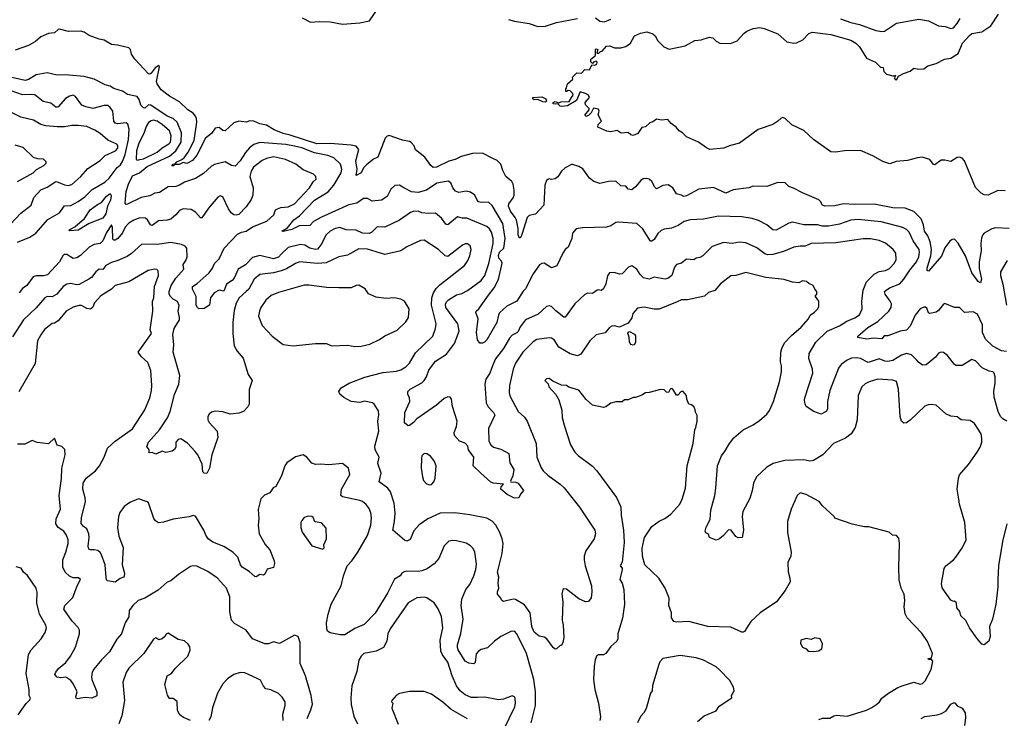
# Model space of a CAD drawing. Extents: x 1771496 to 1971148, y 471553 to 643630.
# Tile 373 of 656: x 1858573 to 1866537, y 547452 to 553105. Entities that reach past the tile are written whole.
import ezdxf

# ---------------------------------------------------------------- set-up
doc = ezdxf.new("R2010")
doc.units = 0

msp = doc.modelspace()

# ---------------------------------------------------------------- linework, layer by layer
at = {"layer": '0CON10XD'}
for points in [[(1860858.7, 553118.7), (1860924.3, 553084.3), (1860995, 553091.1), (1861085, 553086.5), (1861185, 553069.4), (1861325, 553079.1), (1861403.3, 553096.7), (1861478.1, 553205)], [(1862527.4, 553107.4), (1862575, 553091.9), (1862695, 553073.2), (1862765, 553050.8), (1862825, 553053.8), (1862915, 553082.2), (1863085, 553113.3)], [(1864063.6, 552113.6), (1863965, 552158), (1863935, 552188.8), (1863906.1, 552206.1), (1863883.9, 552233.9), (1863842.5, 552265), (1863815, 552296.7), (1863765, 552292.5), (1863725, 552300), (1863695, 552277.5), (1863669.3, 552270.7), (1863635, 552237.5), (1863605, 552232.5), (1863572.5, 552185), (1863535, 552167.5), (1863515, 552172.5), (1863495, 552193.3), (1863437, 552187), (1863405, 552207.5), (1863355, 552198.8), (1863322.7, 552202.7), (1863250, 552235), (1863253, 552257), (1863277.5, 552285), (1863252.5, 552335), (1863260, 552365), (1863255, 552380), (1863215, 552390), (1863195, 552350), (1863176.4, 552333.6), (1863155, 552322.5), (1863143, 552333), (1863180, 552375), (1863180, 552385), (1863150, 552415), (1863147.5, 552435), (1863182.5, 552475), (1863173, 552493), (1863148.3, 552508.3), (1863105, 552520), (1863077.7, 552452.3), (1863005, 552408.8), (1862955, 552402), (1862943.3, 552405), (1862925, 552423.3), (1862905, 552420), (1862887.5, 552425), (1862887.5, 552435), (1862905, 552443.3), (1862935, 552432.5), (1862948.8, 552441.2), (1863016.1, 552443.9), (1863035.7, 552474.3), (1863048.8, 552495), (1863045, 552510), (1863025, 552530), (1863008.3, 552531.7), (1862995, 552522.5), (1862990, 552525), (1862990, 552545), (1862997, 552553), (1863003.3, 552586.7), (1863047.5, 552622.5), (1863045, 552640), (1863080, 552675), (1863117, 552673), (1863145, 552702.5), (1863181.7, 552698.3), (1863201.7, 552738.3), (1863225, 552736.7), (1863240, 552745), (1863242.5, 552762.5), (1863235, 552770), (1863215, 552762.5), (1863205, 552750), (1863192.5, 552765), (1863192.5, 552785), (1863230, 552815), (1863230, 552865), (1863235, 552870), (1863250, 552865), (1863240, 552835), (1863255, 552830), (1863271.7, 552848.3), (1863285, 552850), (1863318.3, 552891.7), (1863345, 552893.3), (1863385, 552878), (1863435, 552877.5), (1863475, 552887.1), (1863512.5, 552915), (1863545.6, 552974.4), (1863595, 552997.1), (1863645.4, 553005.4), (1863695, 552989.4), (1863712, 552975), (1863735, 552933.8), (1863782, 552885), (1863825, 552866.2), (1863955, 552894.3), (1864035, 552935.6), (1864085, 552942.5), (1864153, 552963), (1864179.3, 552959.3), (1864205, 552931.2), (1864235, 552913.8), (1864323, 552913), (1864376.8, 552933.2), (1864432, 552995), (1864455, 553012), (1864505, 553034), (1864559.5, 553040.5), (1864595, 553034.2), (1864705, 552989.2), (1864777.5, 552925), (1864834.2, 552914.2), (1864855, 552916.9), (1864907, 552943), (1864955, 552994.2), (1864982.5, 553005), (1865135, 552985.6), (1865295, 552938.1), (1865335.5, 552915.5), (1865366.6, 552886.6), (1865423, 552793), (1865495, 552760), (1865535, 552720), (1865556.8, 552716.8), (1865563.3, 552685), (1865585, 552664.5), (1865635, 552650.8), (1865650, 552650), (1865656.2, 552656.2), (1865648, 552635), (1865655, 552620.8), (1865665, 552618), (1865681.2, 552648.8), (1865721.4, 552668.6), (1865775, 552688.8), (1865805, 552713.8), (1865845, 552704.2), (1865885, 552706.7), (1865919.3, 552730.7), (1865985, 552750.8), (1866052.5, 552785), (1866105, 552794.2), (1866165, 552832), (1866197.5, 552915), (1866255, 552976.7), (1866275, 552992.9), (1866355, 553006.1), (1866428.8, 553055), (1866490, 553150)], [(1863230.3, 553120.3), (1863265, 553092.9), (1863302.7, 553087.3), (1863355, 553108.1)], [(1865212.7, 553112.7), (1865295, 553081.9), (1865365, 553066.4), (1865497.4, 553017.4), (1865545, 553008.5), (1865568.3, 553011.7), (1865665, 553075.5), (1865845, 553109.4), (1865925, 553096.7), (1866005, 553055.6), (1866058.7, 553048.7), (1866105, 553034.5), (1866125, 553039.1), (1866156.2, 553073.8), (1866180.9, 553115)], [(1859215, 552946.7), (1859135, 552976.7), (1859095, 553003.3), (1859065, 553013.3), (1858968.3, 553008.3), (1858895, 553028), (1858884.2, 553025.8), (1858855, 552999.4), (1858806.1, 552993.9), (1858745, 552966.7), (1858701.7, 552928.3), (1858645, 552896.2), (1858535, 552858)], [(1866575, 551415.7), (1866465, 551420), (1866435, 551412), (1866375, 551378), (1866359.4, 551360.6), (1866352, 551338), (1866346.7, 551295), (1866349.7, 551235), (1866334.1, 551145), (1866332.7, 551092.7), (1866352.5, 551005), (1866345, 550976.7), (1866325, 550986.7), (1866275, 551056), (1866221.9, 551195), (1866165, 551296.2), (1866135, 551330), (1866115, 551326.7), (1866096.1, 551313.9), (1866055, 551260), (1866027.6, 551192.4), (1865925, 551070), (1865914.2, 551074.2), (1865913, 551093), (1865941.6, 551195), (1865948.2, 551245), (1865937.4, 551307.4), (1865919.6, 551355), (1865892.5, 551392.5), (1865882.9, 551445), (1865865, 551492.9), (1865805, 551551.5), (1865735, 551580), (1865635, 551582.3), (1865485, 551610.9), (1865325, 551608.5), (1865236.4, 551613.6), (1865165, 551600), (1865085, 551596.2), (1865065, 551604), (1865051.2, 551635), (1865036.9, 551646.9), (1864905, 551703.3), (1864831.7, 551741.7), (1864795, 551753.8), (1864763.9, 551783.9), (1864705, 551786.7), (1864615, 551753.8), (1864505, 551756.7), (1864470, 551745), (1864343.2, 551726.8), (1864285, 551701.2), (1864185, 551745.8), (1864065, 551734.3), (1863965, 551678.8), (1863945, 551673.8), (1863926, 551686), (1863885.7, 551695.7), (1863855, 551743.3), (1863819.3, 551769.3), (1863775, 551764.3), (1863725, 551736.2), (1863710.3, 551750.3), (1863686.2, 551795), (1863665, 551813.3), (1863645, 551820), (1863615, 551816.2), (1863595.9, 551804.1), (1863555, 551753.3), (1863525, 551727.5), (1863495, 551732.5), (1863475, 551757.5), (1863435, 551760), (1863395, 551797.5), (1863335, 551796.7), (1863265, 551778.8), (1863217.5, 551795), (1863181.7, 551821.7), (1863128.6, 551898.6), (1863095, 551917.5), (1863045, 551933.8), (1863035, 551933.8), (1862984.4, 551905.6), (1862955, 551880), (1862925, 551833.8), (1862905, 551816.7), (1862875, 551812.5), (1862855, 551817.5), (1862845, 551812.5), (1862835, 551802.5), (1862820, 551765), (1862811.9, 551605), (1862745, 551532.5), (1862695, 551520), (1862678.8, 551505), (1862635, 551367.5), (1862625.5, 551344.5), (1862615, 551337.5), (1862605.8, 551365), (1862605.6, 551414.4), (1862591.9, 551481.9), (1862581.2, 551505), (1862542.2, 551555), (1862526.7, 551595), (1862530, 551615), (1862565, 551662.9), (1862572.2, 551685), (1862573.6, 551725), (1862564.7, 551774.7), (1862552.5, 551795), (1862506.3, 551836.3), (1862481.2, 551885), (1862465.6, 551935), (1862435, 551965.6), (1862400.5, 551980.5), (1862315.7, 552025.7), (1862235, 552022.9), (1862145, 551996.9), (1862095, 551972.7), (1862045, 551959.1), (1861945, 551911.2), (1861918.6, 551908.6), (1861897.1, 551925), (1861851.2, 551991.2), (1861775, 552051.2), (1861764, 552085), (1861740.3, 552110.3), (1861725, 552120), (1861668.8, 552128.8), (1861562.7, 552167.3), (1861545, 552162), (1861529.2, 552145), (1861468.8, 551991.2), (1861435, 551975.7), (1861379.3, 551930.7), (1861354.6, 551905.4), (1861335.6, 551865), (1861295, 551843.3), (1861302.1, 551895), (1861292.9, 551962.9), (1861316.1, 552055), (1861295, 552080.8), (1861255, 552089.3), (1861085, 552101.8), (1860975, 552101.1), (1860761.7, 552171.7), (1860704.2, 552185), (1860630, 552215), (1860570.3, 552250.3), (1860515, 552262.7), (1860466.2, 552285), (1860435, 552286.1), (1860405, 552276.4), (1860345, 552284.6), (1860305, 552270), (1860235, 552205.7), (1860215, 552209.2), (1860185, 552232.2), (1860155, 552226.5), (1860123.3, 552185), (1860074.8, 552145.2), (1860005, 552009.5), (1859970.4, 551965), (1859925, 551941.3), (1859895, 551948), (1859862.3, 551932.3), (1859826.7, 551933.3), (1859817, 551923), (1859803.2, 551923.2), (1859813.8, 551935), (1859831.7, 551938.3), (1859843.1, 551955), (1859880, 551970), (1859902.9, 551987.1), (1859935.8, 552034.2), (1859982.8, 552127.2), (1860005.8, 552275), (1860003, 552305), (1859994.2, 552325), (1859975, 552347.6), (1859933.8, 552375), (1859865, 552440.5), (1859784.4, 552485), (1859716.2, 552536.2), (1859685.3, 552585.3), (1859680.8, 552605), (1859702.5, 552722.5), (1859697.5, 552735), (1859669.4, 552715), (1859635, 552672.2), (1859625, 552664.4), (1859615, 552665.7), (1859503.8, 552785), (1859477.5, 552825), (1859468, 552865), (1859455, 552876.2), (1859365, 552900), (1859314.2, 552904.2), (1859255, 552938.8), (1859215, 552946.7)], [(1866555, 550420.8), (1866513.3, 550425), (1866445, 550462.5), (1866385, 550520), (1866360, 550575), (1866360, 550635), (1866320.8, 550720.8), (1866285, 550740.9), (1866215, 550735.7), (1866175, 550776.2), (1866160, 550775), (1866135, 550776.2), (1866055, 550808.8), (1866045, 550803.8), (1866005, 550750.8), (1865985, 550739.2), (1865935, 550726.2), (1865923, 550733), (1865909.4, 550769.4), (1865898.6, 550778.6), (1865885, 550780), (1865855, 550764.4), (1865815, 550714.4), (1865774.5, 550625), (1865745, 550593.1), (1865695, 550585.5), (1865595, 550545.7), (1865565, 550545.5), (1865545, 550521.4), (1865477.6, 550527.6), (1865425, 550518.6), (1865352.5, 550532.5), (1865351.2, 550545), (1865432.7, 550615), (1865515, 550662.1), (1865602.7, 550745), (1865621.6, 550775), (1865623.8, 550805), (1865615, 550827.5), (1865572.9, 550885), (1865568, 550905), (1865608.6, 550935), (1865692.7, 550967.3), (1865724.8, 551005.2), (1865771.7, 551078.3), (1865826.5, 551145), (1865844.2, 551185), (1865851.8, 551225), (1865847.5, 551245), (1865801, 551315), (1865766.5, 551386.5), (1865745, 551406.9), (1865715, 551422.5), (1865540.2, 551470.2), (1865355, 551487.7), (1865295, 551481.8), (1865205, 551451.3), (1865115.8, 551434.2), (1865065.2, 551435.2), (1865025, 551445.3), (1864915, 551445.4), (1864825, 551465.4), (1864795, 551457.5), (1864692.7, 551402.7), (1864664.4, 551404.4), (1864631.1, 551431.1), (1864615, 551445.7), (1864549.8, 551479.8), (1864497.4, 551497.4), (1864415, 551509.5), (1864225, 551516.4), (1864105, 551490.8), (1863995, 551485.5), (1863947.8, 551472.2), (1863900, 551440), (1863845, 551416.9), (1863785, 551409.4), (1863761.4, 551398.6), (1863735.4, 551374.6), (1863703.8, 551325), (1863685, 551312), (1863675, 551313.8), (1863610.8, 551415), (1863565.3, 551455.3), (1863415, 551467.8), (1863395, 551463.1), (1863355, 551435.7), (1863320, 551425), (1863125, 551420), (1863075, 551413.3), (1863045, 551377.5), (1863039.2, 551335), (1863008, 551265), (1862984.5, 551245.5), (1862965, 551216.7), (1862917.3, 551112.7), (1862875, 551096.7), (1862815, 551134), (1862795, 551132), (1862778.6, 551121.4), (1862725, 551048), (1862665, 550926.7), (1862645, 550908.8), (1862595, 550828.1), (1862512.6, 550787.4), (1862455, 550732.2), (1862444.7, 550715), (1862431.3, 550655), (1862350.4, 550515), (1862331.9, 550495), (1862315, 550486.4), (1862295, 550487.8), (1862276.5, 550515), (1862267.1, 550575), (1862280, 550685), (1862263.1, 550735), (1862265, 550746), (1862285.6, 550765), (1862364.1, 550875.9), (1862411.8, 550935), (1862446.1, 551003.9), (1862475.9, 551135), (1862470.7, 551150.7), (1862447.9, 551175), (1862445, 551196.7), (1862454.3, 551225), (1862487.6, 551255), (1862499.6, 551335), (1862479.7, 551455), (1862395, 551602.5), (1862365, 551627.1), (1862305, 551624.4), (1862285, 551630), (1862271.9, 551645), (1862254.2, 551685), (1862218.3, 551708.3), (1862185, 551716.7), (1862125, 551706.9), (1862096.7, 551716.7), (1862075.7, 551745), (1862059.2, 551785), (1862037.4, 551797.4), (1861947.5, 551782.5), (1861863.8, 551725), (1861795, 551705.4), (1861741.7, 551711.7), (1861681.2, 551745), (1861645, 551766), (1861605.9, 551764.1), (1861575.6, 551734.4), (1861544.6, 551675.4), (1861498.8, 551645), (1861425, 551635.8), (1861385, 551657.5), (1861355, 551656.7), (1861299.5, 551620.5), (1861235, 551607.4), (1861012.8, 551507.2), (1860948.8, 551471.2), (1860919.2, 551440.8), (1860833.6, 551436.4), (1860775, 551408.2), (1860705, 551390), (1860694, 551395), (1860738.5, 551421.5), (1860790.5, 551485), (1860835, 551518.9), (1860957.8, 551645), (1861068, 551712), (1861114.2, 551765), (1861173.4, 551865), (1861178.8, 551895), (1861166.9, 551936.9), (1861115, 551987.3), (1861065.2, 552005.2), (1860956.6, 552026.6), (1860855, 552069), (1860795, 552082.4), (1860725.8, 552094.2), (1860515, 552110.3), (1860465.8, 552095), (1860430.8, 552069.2), (1860398.8, 552031.2), (1860355, 551962.7), (1860315, 551920.8), (1860285, 551924), (1860235, 551954.3), (1860147.9, 551932.1), (1860125, 551920.8), (1860059.2, 551860.8), (1859995, 551820), (1859905, 551789.6), (1859864.7, 551765.3), (1859835, 551754.5), (1859775, 551753.1), (1859705, 551706.7), (1859665, 551700), (1859625, 551680), (1859555, 551666.1), (1859445, 551612.7), (1859435, 551610.5), (1859425, 551620), (1859435.4, 551715), (1859453.5, 551775), (1859485, 551840.8), (1859542.3, 551865), (1859605, 551916.8), (1859785, 552001.9), (1859837, 552045), (1859877.8, 552115), (1859880.5, 552190.5), (1859846.2, 552275), (1859815.6, 552305), (1859764.9, 552324.9), (1859634.3, 552414.3), (1859615, 552414.7), (1859585, 552389.2), (1859575, 552392.5), (1859552.2, 552412.2), (1859539, 552459), (1859522.7, 552482.7), (1859445, 552500), (1859405, 552527.7), (1859335, 552547.3), (1859305, 552566.2), (1859265, 552579.1), (1859175, 552622.9), (1859095, 552644), (1858941.7, 552658.3), (1858875, 552657.1), (1858795, 552673.8), (1858705, 552657.7), (1858645, 552621.1), (1858615.9, 552614.1), (1858485, 552643.3)], [(1858555, 551303.5), (1858655.6, 551345), (1858702.5, 551377.5), (1858801.7, 551488.3), (1858895, 551540.8), (1858935, 551599.4), (1858987.3, 551602.7), (1859047.1, 551632.9), (1859099.5, 551670.5), (1859160.2, 551729.8), (1859261, 551789), (1859297.2, 551822.8), (1859361.9, 551908.1), (1859388.5, 551931.5), (1859406.4, 551963.6), (1859426.3, 552015), (1859454.2, 552135), (1859458.6, 552218.6), (1859448.9, 552258.9), (1859435, 552270), (1859365, 552262.5), (1859345, 552268), (1859335.6, 552285), (1859325.5, 552365), (1859305.3, 552395.3), (1859285, 552410), (1859255, 552411.8), (1859165.7, 552385.7), (1859108.5, 552398.5), (1859075, 552414.3), (1859023.8, 552483.8), (1859005, 552494.4), (1858975, 552487.1), (1858944.1, 552465.9), (1858885, 552400), (1858875, 552395.8), (1858865, 552397.5), (1858825, 552428.1), (1858763.1, 552443.1), (1858695, 552495.6), (1858665, 552500), (1858595, 552496.2), (1858505, 552529.1)], [(1862825, 552438.8), (1862805, 552440.8), (1862765, 552458), (1862735, 552456.2), (1862723.8, 552465), (1862722.5, 552475), (1862795, 552482), (1862828.8, 552465), (1862833.6, 552446.4), (1862825, 552438.8)], [(1858495, 551446.9), (1858580.8, 551539.2), (1858666, 551604), (1858688.1, 551665), (1858745, 551726.9), (1858795, 551749.5), (1858865, 551794.3), (1858885, 551791.1), (1858935, 551767.3), (1858966.2, 551763.8), (1858995, 551770.5), (1859067.5, 551835), (1859125, 551900), (1859225, 551966.7), (1859265.3, 552004.7), (1859348.6, 552045), (1859366.2, 552066.2), (1859367.3, 552087.3), (1859358.9, 552098.9), (1859285, 552131.1), (1859225, 552183.8), (1859182, 552212), (1859115, 552240.3), (1859045, 552249.3), (1858995, 552248.7), (1858935, 552236.8), (1858875, 552239.1), (1858785, 552245.3), (1858742.9, 552257.1), (1858685, 552290.9), (1858582, 552315), (1858445, 552385.5)], [(1866545, 551720), (1866485, 551721.4), (1866405, 551685.8), (1866375, 551686.7), (1866350.7, 551700.7), (1866305, 551747.5), (1866215, 551963.3), (1866195, 551983.3), (1866175, 551993.3), (1866155, 551990), (1866103.6, 551956.4), (1866055, 551968.8), (1866025, 551968.8), (1865975, 551931.2), (1865965, 551933.8), (1865934.7, 551974.7), (1865871.7, 551991.7), (1865835, 551988.1), (1865755, 551965.3), (1865663.2, 551956.8), (1865611.2, 551938.8), (1865555, 551956.2), (1865474.5, 552004.5), (1865375, 552045.6), (1865245, 552042.5), (1865172, 552032), (1865135, 552036.5), (1864994.2, 552135), (1864915, 552208), (1864819.2, 552255), (1864765, 552304.3), (1864745, 552314.2), (1864730.9, 552309.1), (1864705, 552283.3), (1864665, 552256.7), (1864545, 552216.7), (1864395, 552105.5), (1864322, 552088), (1864265, 552065.6), (1864155, 552055.6), (1864127.2, 552067.2), (1864063.6, 552113.6)], [(1859525, 551969.2), (1859545, 551974.8), (1859575, 551979), (1859686, 552034), (1859725, 552068.4), (1859780.4, 552099.6), (1859792.4, 552115), (1859798.7, 552165), (1859784.7, 552205), (1859725, 552257.9), (1859685, 552282.5), (1859655, 552293.1), (1859635, 552287.8), (1859615, 552272.3), (1859595, 552241.2), (1859575.7, 552185), (1859535.9, 552105), (1859517.9, 552045), (1859514.1, 551974.1), (1859525, 551969.2)], [(1858555, 551796.4), (1858681.4, 551865), (1858708.5, 551891.5), (1858768.8, 551925), (1858786.7, 551945), (1858786.7, 551955), (1858765, 551977.5), (1858718.3, 551978.3), (1858685, 551990), (1858601.7, 552071.7), (1858535, 552090)], [(1863617.5, 551015), (1863591.8, 551041.8), (1863564, 551085), (1863525, 551112.5), (1863497, 551103), (1863445, 551048.6), (1863425, 551046.9), (1863381.2, 551058.8), (1863344.3, 551055.7), (1863327, 551033), (1863315, 550967.5), (1863295, 550926.2), (1863275, 550913.3), (1863255, 550920), (1863245, 550916.7), (1863205, 550890), (1863165, 550892), (1863145, 550882), (1863064, 550805), (1862985, 550698), (1862975, 550697.5), (1862908.6, 550748.6), (1862875, 550784.3), (1862855, 550790), (1862835, 550784.4), (1862767.7, 550722.3), (1862665, 550675.6), (1862655, 550665.8), (1862621, 550619), (1862605, 550583.1), (1862595, 550572.2), (1862555, 550552.2), (1862533.5, 550526.5), (1862484.8, 550445.2), (1862420.4, 550359.6), (1862396.5, 550303.5), (1862375, 550244), (1862342.9, 550197.1), (1862335.3, 550155), (1862345.4, 550005.4), (1862362.4, 549972.4), (1862405, 549927.5), (1862415.5, 549905), (1862365.9, 549795.9), (1862368.2, 549695), (1862383.6, 549663.6), (1862405, 549646.7), (1862465, 549630.8), (1862528, 549595), (1862538.7, 549518.7), (1862570.8, 549465), (1862560.6, 549415), (1862542, 549372), (1862546.4, 549366.4), (1862585, 549362.9), (1862605, 549354.2), (1862647.5, 549295), (1862623.3, 549265), (1862610, 549235), (1862575, 549233.3), (1862515, 549264), (1862463.3, 549305), (1862466, 549325), (1862486.7, 549346.7), (1862405.5, 549355.5), (1862385, 549363.1), (1862304.1, 549434.1), (1862240.8, 549495), (1862247.5, 549565), (1862204.2, 549625), (1862197.8, 549655), (1862175, 549677.5), (1862130.8, 549695), (1862089.8, 549739.8), (1862088.1, 549765), (1862106.9, 549813.1), (1862111.8, 549855), (1862073.5, 549975), (1862066.7, 550035), (1862055, 550050.8), (1862035, 550054.4), (1862005, 550038.9), (1861943.6, 549986.4), (1861785.8, 549875), (1861758.6, 549845), (1861725, 549821.2), (1861715, 549817.5), (1861685, 549842.5), (1861689.4, 549925), (1861727.5, 550015), (1861724.6, 550044.6), (1861712, 550075), (1861712.5, 550095), (1861732, 550115), (1861825, 550167.3), (1861845, 550184.4), (1861864.1, 550215.9), (1861881.7, 550268.3), (1861935, 550341.1), (1862025, 550398.1), (1862090.4, 550485), (1862126.9, 550585), (1862117.1, 550645), (1862019.4, 550775), (1862017.7, 550802.3), (1862025, 550820.8), (1862041.1, 550838.9), (1862105, 550877.3), (1862149.5, 550890.5), (1862195, 550914.5), (1862304.3, 550995.7), (1862335.3, 551035), (1862368.1, 551131.9), (1862402.1, 551295), (1862402.5, 551335), (1862390, 551385), (1862372.3, 551412.3), (1862350.7, 551430.7), (1862189.2, 551499.2), (1862155, 551497.8), (1862115, 551508.9), (1862035, 551445.7), (1862020.5, 551450.5), (1861985, 551500), (1861935, 551540), (1861876, 551536), (1861825, 551542.7), (1861795, 551554.5), (1861755, 551553.3), (1861735, 551545.6), (1861645, 551483.3), (1861525, 551427.1), (1861465, 551427.5), (1861420, 551385), (1861400, 551375), (1861345, 551378.2), (1861295, 551401.1), (1861213.6, 551403.6), (1861162.6, 551422.6), (1861125, 551416.1), (1861085, 551393.8), (1861052.5, 551365), (1861011.2, 551285), (1860980.9, 551249.1), (1860965, 551245.5), (1860920, 551255), (1860879.2, 551279.2), (1860845, 551285.8), (1860745, 551261.3), (1860690.7, 551209.3), (1860665, 551182.2), (1860625, 551169.4), (1860515, 551196), (1860455, 551180.9), (1860398.3, 551121.7), (1860340.8, 551085), (1860306.7, 551013.3), (1860291.1, 550995), (1860246.5, 550965), (1860225, 550908), (1860185, 550915.6), (1860145, 550894.3), (1860116.5, 550855), (1860107.8, 550795), (1860065, 550766.8), (1860022.9, 550765), (1860010.5, 550775), (1860001.2, 550795), (1860001.4, 550865), (1859971.2, 550925), (1859971.2, 550945), (1860009.6, 550970.4), (1860104.6, 551055.4), (1860133.3, 551095), (1860147.5, 551132.5), (1860185, 551169.2), (1860227.9, 551255), (1860335, 551370.5), (1860366.8, 551386.8), (1860405, 551394.7), (1860455, 551427.5), (1860572.2, 551475), (1860627.5, 551525), (1860642.9, 551565), (1860658, 551575), (1860685, 551584.5), (1860745, 551591.1), (1860795, 551614.5), (1860917.5, 551745), (1860947.1, 551792.9), (1860970, 551815), (1860968.8, 551835), (1860950, 551855), (1860865, 551890.6), (1860805.9, 551935.9), (1860724.1, 551974.1), (1860625, 551994), (1860568.9, 551981.1), (1860533.8, 551965), (1860488.3, 551931.7), (1860465, 551910.6), (1860445, 551880), (1860435.5, 551835), (1860461.9, 551745), (1860458.8, 551685), (1860445, 551649.2), (1860405, 551591.4), (1860345, 551529.2), (1860325, 551522.5), (1860305, 551525.7), (1860283, 551543), (1860260.6, 551575), (1860215, 551671.2), (1860195, 551680.8), (1860175, 551668), (1860099.7, 551580.3), (1860045, 551502), (1860035, 551502), (1859995, 551546.2), (1859959.1, 551569.1), (1859895, 551574.4), (1859865, 551561.4), (1859835.6, 551525), (1859795, 551491.2), (1859765, 551481.5), (1859695, 551476.4), (1859645, 551440), (1859630.8, 551445), (1859605.7, 551485), (1859589.2, 551499.2), (1859545, 551500.4), (1859495, 551483.8), (1859455, 551457.9), (1859426.9, 551425), (1859405, 551379.4), (1859365.8, 551335), (1859345, 551321.5), (1859335, 551320), (1859325, 551330), (1859324.4, 551424.4), (1859315, 551443.8), (1859275, 551382.5), (1859245.7, 551315.7), (1859225, 551293.1), (1859175, 551286.5), (1859135.9, 551264.1), (1859065, 551196.9), (1859035, 551177.5), (1859005, 551172.5), (1858955, 551205.8), (1858933.3, 551205), (1858922, 551195), (1858895.6, 551145), (1858798.6, 551041.4), (1858766.6, 551033.4), (1858705, 551032.5), (1858682, 551025), (1858630, 550955), (1858595, 550928.8), (1858568, 550895)], [(1858977.5, 551397.5), (1858973.3, 551405), (1859020.1, 551429.9), (1859096.5, 551495), (1859143.1, 551565), (1859201.2, 551608.8), (1859235, 551625.9), (1859275, 551677.9), (1859305, 551699.2), (1859312.7, 551682.7), (1859308.3, 551645), (1859282.9, 551597.1), (1859268.5, 551535), (1859245, 551498.7), (1859133.8, 551456.2), (1859045, 551401.8), (1858977.5, 551397.5)], [(1864727.5, 550337.5), (1864728.9, 550415), (1864736.9, 550445), (1864760.2, 550489.8), (1864815, 550550), (1864895, 550618), (1864953.8, 550685), (1864965.7, 550714.3), (1865002.7, 550737.3), (1865028.8, 550765), (1865036.7, 550785), (1865036.4, 550826.4), (1865010, 550865), (1865010, 550875), (1865020, 550885), (1865020, 550905), (1865003, 550923), (1864990, 550955), (1864955, 550970), (1864937, 550987), (1864905, 550991.2), (1864875, 550976.7), (1864825, 550981.2), (1864755, 551003.8), (1864608.3, 551018.3), (1864445, 551060), (1864365, 551033.8), (1864325, 551032), (1864242.4, 550967.6), (1864195, 550914), (1864145, 550898), (1864112.9, 550867.1), (1863975, 550839.2), (1863925, 550836.9), (1863891.7, 550821.7), (1863745, 550761.4), (1863705, 550761.4), (1863625, 550780), (1863570.3, 550769.7), (1863533.4, 550726.6), (1863525, 550692.5), (1863495, 550648.8), (1863425, 550618), (1863385, 550628.6), (1863362.5, 550625), (1863344.5, 550615.5), (1863308.3, 550571.7), (1863236.2, 550555), (1863185.7, 550505), (1863110.5, 550399.5), (1863085.6, 550384.4), (1863025, 550401.5), (1862935, 550454.3), (1862895, 550514.3), (1862875, 550528.1), (1862855, 550530.6), (1862755, 550518.2), (1862725, 550499.4), (1862642.2, 550415), (1862583.5, 550325), (1862563, 550277), (1862535.3, 550144.7), (1862533.2, 550085), (1862540, 550055), (1862604.4, 549935), (1862655, 549889.2), (1862677.1, 549855), (1862750, 549675), (1862757.1, 549565), (1862789.7, 549479.7), (1862805.8, 549455), (1862845, 549418.6), (1862945, 549345.6), (1862976, 549316), (1863099.8, 549159.8), (1863225.5, 548975.5), (1863230.8, 548945), (1863220, 548905), (1863152.1, 548807.9), (1863139.5, 548765), (1863138.9, 548735), (1863147.8, 548685), (1863196.7, 548525), (1863201.4, 548475), (1863193.9, 548426.1), (1863173, 548397), (1863150, 548395), (1863095, 548418.6), (1862995, 548496), (1862975, 548500), (1862966.4, 548493.6), (1862959.2, 548455), (1862965.7, 548395), (1862960, 548245), (1862969.2, 548205), (1862973.9, 548106.1), (1862966.7, 548065), (1862955, 548040), (1862945, 548040), (1862915, 548013.3), (1862905, 548010), (1862887.5, 548025), (1862836.7, 548095), (1862815, 548107.5), (1862775, 548117.1), (1862735, 548149.2), (1862715.5, 548195), (1862700.9, 548305), (1862655, 548370.6), (1862582.3, 548412.3), (1862564.2, 548415.8), (1862485, 548398), (1862472, 548405), (1862464.2, 548424.2), (1862437, 548457), (1862436.7, 548475), (1862448.8, 548505), (1862442, 548545), (1862447.5, 548595), (1862438.4, 548635), (1862475.3, 548785), (1862482.2, 548865), (1862475.4, 548905.4), (1862455.7, 548955), (1862425, 549013.8), (1862395, 549046), (1862351.3, 549071.3), (1862215, 549098.6), (1862093.4, 549113.4), (1861975, 549110.8), (1861874.5, 549065.5), (1861805, 549018), (1861760.3, 548969.7), (1861731.3, 548898.7), (1861705, 548886.5), (1861685, 548894.4), (1861591.1, 548975), (1861604.6, 549045.4), (1861608.9, 549111.1), (1861601.7, 549191.7), (1861573.4, 549283.4), (1861550.6, 549315), (1861481.4, 549365), (1861496.6, 549435), (1861470.9, 549515), (1861481.4, 549565), (1861447.8, 549625), (1861444.6, 549655), (1861476.9, 549775), (1861470.5, 549855), (1861478.3, 549908.3), (1861475, 549940), (1861438.8, 549995), (1861425.6, 550005.6), (1861362.3, 550017.7), (1861325, 550006.7), (1861255, 550016.2), (1861195, 550046.7), (1861162.5, 550075), (1861153.3, 550095), (1861173.3, 550125), (1861237, 550163), (1861365, 550212.5), (1861511.2, 550248.8), (1861620.2, 550259.8), (1861655, 550272.2), (1861695, 550296.9), (1861725, 550326), (1861775, 550410), (1861914.4, 550545), (1861937.1, 550605), (1861942.7, 550645), (1861903.2, 550795), (1861905.9, 550854.1), (1861920, 550895), (1861940.8, 550929.2), (1861969.9, 550960.1), (1862170, 551115), (1862195, 551150), (1862213.1, 551195), (1862224.3, 551245), (1862216.2, 551275), (1862195, 551290), (1862175, 551290), (1862155, 551280), (1862035, 551190), (1862015, 551193.8), (1861960, 551245), (1861845, 551322), (1861815, 551319.2), (1861705, 551267.5), (1861655, 551235.8), (1861525, 551206), (1861385, 551248.9), (1861315, 551250.4), (1861225, 551200.5), (1861154.6, 551185.4), (1861052.9, 551137.1), (1860982.1, 551132.1), (1860835, 551144.6), (1860805, 551132.9), (1860731.5, 551088.5), (1860688.3, 551071.7), (1860625, 551055.9), (1860516.6, 551043.4), (1860468.9, 551005), (1860425.5, 550925), (1860405.3, 550904.7), (1860348.5, 550855), (1860325, 550811.2), (1860308.8, 550751.2), (1860297.1, 550655), (1860296.9, 550565), (1860306.8, 550466.8), (1860331.7, 550421.7), (1860380, 550365), (1860422, 550235), (1860452.5, 550185), (1860428.3, 550111.7), (1860430, 549995), (1860418.3, 549971.7), (1860382.5, 549935), (1860345, 549920), (1860275, 549913.8), (1860215, 549932), (1860155, 549936), (1860125, 549928), (1860105, 549913.3), (1860094.2, 549895), (1860095, 549867.5), (1860105, 549846.7), (1860170, 549775), (1860176.2, 549725), (1860125.7, 549585), (1860107.1, 549475), (1860086.4, 549433.6), (1860065, 549434.2), (1860053.5, 549445), (1860047.7, 549507.7), (1860012.7, 549582.7), (1859991.7, 549611.7), (1859929.1, 549679.1), (1859875, 549712.5), (1859855, 549707.5), (1859836.2, 549685), (1859836.7, 549645), (1859824.2, 549625.8), (1859805, 549614), (1859755, 549603.8), (1859725, 549614), (1859675, 549588), (1859645, 549602.5), (1859620.7, 549600.7), (1859620, 549625), (1859601.7, 549651.7), (1859615.7, 549685), (1859704.4, 549785), (1859767.1, 549882.9), (1859790.3, 549935), (1859825, 550072), (1859858.9, 550155), (1859867.1, 550225), (1859814.5, 550415), (1859820, 550475), (1859811.8, 550558.2), (1859822.7, 550605), (1859864.5, 550675), (1859866.1, 550695), (1859854.7, 550745), (1859861.9, 550791.9), (1859850.5, 550825), (1859815, 550844.7), (1859792.7, 550865), (1859783.2, 550885), (1859783.2, 550905), (1859797.8, 550955), (1859835, 551014.3), (1859899.4, 551085), (1859894.8, 551125.2), (1859916.9, 551155), (1859926.5, 551185), (1859925.8, 551255), (1859912.1, 551272.1), (1859882.5, 551285), (1859795, 551303.3), (1859685, 551286.2), (1859561.2, 551288.8), (1859477, 551213), (1859441.3, 551188.7), (1859368, 551155), (1859315, 551141.1), (1859270, 551115), (1859245, 551084.5), (1859215, 551087.1), (1859189.1, 551065), (1859155, 551019.4), (1859133.4, 551006.6), (1859055, 550962.7), (1859035, 550960.3), (1858985, 550971.2), (1858955, 550965.5), (1858925, 550946.7), (1858873.5, 550885), (1858835, 550863.2), (1858795, 550865.4), (1858775, 550855.5), (1858705, 550773.5), (1858605, 550675.7), (1858515, 550537.5)], [(1866556.7, 549855), (1866525, 549874.5), (1866505.6, 549895), (1866488.1, 549935), (1866455, 550050), (1866451.8, 550095), (1866462.5, 550165), (1866462, 550215), (1866454.2, 550244.2), (1866444.2, 550254.2), (1866415, 550261.1), (1866357.8, 550287.8), (1866303.8, 550345), (1866275, 550354.3), (1866195, 550305.7), (1866147.3, 550307.3), (1866134.4, 550314.4), (1866077, 550387), (1866045, 550410.6), (1866025, 550414.3), (1866004.6, 550405.4), (1865979.2, 550375), (1865905, 550312), (1865875, 550308.8), (1865842.8, 550332.8), (1865830.2, 550350.2), (1865785, 550393.5), (1865745, 550404.5), (1865705, 550390.5), (1865635, 550348.3), (1865595, 550338.8), (1865571, 550341), (1865525, 550360.4), (1865435, 550330), (1865375, 550362.3), (1865345, 550368.9), (1865300, 550365), (1865265, 550350), (1865217.8, 550315), (1865194.6, 550285), (1865124.6, 550105), (1865106.5, 550015), (1865107.3, 549952.7), (1865095.8, 549934.2), (1865055, 549912), (1864995, 549933.2), (1864935, 549974.4), (1864925.8, 549995), (1864921.1, 550025), (1864924.6, 550045), (1864987.1, 550245), (1864985, 550276), (1864954.6, 550364.6), (1864959.1, 550405), (1865011.2, 550495), (1865105, 550584.5), (1865205, 550626.4), (1865264.2, 550665), (1865328.3, 550691.7), (1865365, 550716.9), (1865385.9, 550765), (1865383.7, 550825), (1865394.3, 550915.7), (1865422.7, 550985), (1865485, 551046.4), (1865525, 551067.5), (1865574.6, 551075.4), (1865608.3, 551091.7), (1865648.1, 551135), (1865662.9, 551165), (1865660, 551215), (1865637.1, 551245), (1865575, 551296.7), (1865525, 551318.2), (1865455, 551331.8), (1865395, 551332.1), (1865175, 551299.6), (1864975, 551292.9), (1864925, 551271.8), (1864885, 551273.3), (1864835, 551264.4), (1864750.5, 551229.5), (1864665, 551205.4), (1864625, 551202.7), (1864599.1, 551209.1), (1864535, 551257.8), (1864445, 551300), (1864395, 551304.4), (1864335, 551293.3), (1864265, 551303.3), (1864175, 551270.8), (1864098, 551195), (1864075, 551181.4), (1864043.6, 551176.4), (1864025, 551161.2), (1863965, 551166.2), (1863925, 551134), (1863885, 551124), (1863868.3, 551101.7), (1863846.5, 551035), (1863815, 551010), (1863795, 551006.1), (1863705, 551022.2), (1863665, 551004.2), (1863617.5, 551015)], [(1866558.9, 551155), (1866506.9, 551065), (1866505.6, 551034.4), (1866525.3, 550965), (1866554.6, 550795.4)], [(1861005, 549508), (1860965, 549506), (1860935, 549516), (1860895, 549563.8), (1860865, 549583.8), (1860805, 549566.7), (1860735, 549518.8), (1860716.2, 549495), (1860691.2, 549415), (1860645, 549327.5), (1860624.3, 549315.7), (1860595, 549276.2), (1860552.7, 549257.3), (1860522.3, 549227.7), (1860502.3, 549142.3), (1860507.5, 549065), (1860501.4, 549015), (1860510.9, 548945), (1860559.3, 548859.3), (1860595.7, 548815), (1860630, 548725), (1860633.8, 548705), (1860625, 548673.3), (1860575, 548657.5), (1860555, 548617.5), (1860545, 548610), (1860515, 548614.2), (1860485, 548596.7), (1860475, 548598.8), (1860429.1, 548639.1), (1860373.1, 548675), (1860358.6, 548695), (1860337.1, 548755), (1860298, 548795), (1860225, 548841.9), (1860135, 548877.8), (1860096.9, 548905), (1860077.8, 548935), (1860062.9, 548975), (1859995, 549087.5), (1859975, 549092.5), (1859945, 549081.2), (1859815, 549063.3), (1859735, 549038), (1859695, 549033.8), (1859670.3, 549050.3), (1859658.1, 549068.1), (1859613.8, 549195), (1859605, 549203.8), (1859535, 549227.5), (1859462.6, 549197.4), (1859418, 549165), (1859382.4, 549117.6), (1859371.1, 549085), (1859364.5, 548994.5), (1859375.7, 548925), (1859409.2, 548835), (1859400.8, 548695), (1859420, 548625), (1859418.8, 548601.2), (1859415, 548593.3), (1859385, 548583.8), (1859345, 548553.8), (1859283.6, 548563.6), (1859275, 548572.5), (1859271.1, 548591.1), (1859265.4, 548695), (1859234.6, 548774.6), (1859223.7, 548793.7), (1859205, 548808.6), (1859175, 548815.8), (1859144.2, 548814.2), (1859131.2, 548821.2), (1859125.6, 548845), (1859135.5, 548915), (1859132.7, 548945), (1859117.1, 548985), (1859085, 549005.7), (1859068.9, 549028.9), (1859073.4, 549073.4), (1859105.4, 549205), (1859102.7, 549235), (1859082.7, 549305), (1859085.4, 549354.6), (1859111.4, 549395), (1859185, 549454.3), (1859218.1, 549495), (1859255.5, 549565), (1859282.9, 549637.1), (1859344.7, 549695.3), (1859486.1, 549793.9), (1859585, 549948.8), (1859626.3, 550043.7), (1859640, 550105), (1859642.5, 550145), (1859632.9, 550265), (1859610.6, 550330.6), (1859555, 550378.6), (1859531.4, 550415), (1859638.6, 550565), (1859629.4, 550595), (1859650, 550745), (1859647.5, 550825), (1859657.8, 550855), (1859662.5, 550945), (1859695.5, 551035), (1859691.7, 551071.7), (1859682.7, 551082.7), (1859665, 551087.5), (1859613.3, 551075), (1859455.4, 550984.6), (1859346, 550955), (1859315, 550924.2), (1859228.5, 550871.5), (1859177.9, 550815), (1859165, 550779.4), (1859145, 550762.5), (1859115, 550767.5), (1859072.8, 550792.8), (1859055, 550793.5), (1859005, 550777.5), (1858949.2, 550745), (1858885, 550668.9), (1858855, 550650), (1858835, 550645.8), (1858773.3, 550596.7), (1858742.9, 550555), (1858718.1, 550505), (1858698, 550322), (1858565.5, 550094.5)], [(1861285, 550460), (1861335, 550464), (1861405, 550478), (1861482.7, 550517.3), (1861525, 550546.7), (1861625, 550593.8), (1861695, 550658.8), (1861717.5, 550695), (1861723.3, 550765), (1861685, 550826.7), (1861655, 550844), (1861605, 550853.8), (1861535, 550850), (1861455, 550858.8), (1861395, 550886.7), (1861367.9, 550927.9), (1861315, 550956), (1861295, 550953.8), (1861255, 550936.2), (1861155, 550934), (1861055, 550937.5), (1860915, 550956.9), (1860875, 550956.9), (1860665, 550896.7), (1860607.2, 550872.8), (1860565, 550834), (1860524.2, 550775), (1860512.5, 550747.5), (1860504.6, 550704.6), (1860535, 550630), (1860613.8, 550545), (1860705, 550476.7), (1860785, 550466.7), (1860965, 550484), (1861055, 550484.2), (1861095, 550465.7), (1861225, 550470), (1861285, 550460)], [(1863535, 550470.4), (1863515, 550476.5), (1863504.8, 550495), (1863502.2, 550535), (1863491.4, 550568.6), (1863493.5, 550576.5), (1863505, 550581.9), (1863545, 550561.5), (1863555, 550546), (1863555, 550496.7), (1863545, 550475.7), (1863535, 550470.4)], [(1866556.9, 549025), (1866522.3, 548882.3), (1866490, 548685), (1866483.7, 548576.3), (1866483.5, 548515), (1866467.4, 548372.6), (1866442.5, 548255), (1866418, 548195), (1866423.8, 548115), (1866412.5, 548075), (1866375, 548047.5), (1866355, 548052.5), (1866315, 548100), (1866256.2, 548185), (1866225, 548242.5), (1866185, 548280), (1866176.7, 548316.7), (1866152.5, 548345), (1866150, 548385), (1866135, 548400), (1866125, 548397.5), (1866105, 548406.7), (1866035, 548507.5), (1866028.3, 548541.7), (1866051.2, 548665), (1866065, 548686.7), (1866125, 548733.3), (1866145, 548756.7), (1866200, 548835), (1866228.6, 548895), (1866216.7, 549035), (1866173.5, 549185), (1866168.2, 549225), (1866155.8, 549305), (1866165.7, 549394.3), (1866175, 549422.5), (1866246, 549505), (1866316.2, 549605), (1866341.2, 549645), (1866353.8, 549685), (1866356.2, 549715), (1866348.8, 549755), (1866295, 549837.5), (1866261.7, 549861.7), (1866187, 549867), (1866155, 549892.5), (1866105, 549896.2), (1866065, 549916), (1865985, 549986.2), (1865945, 549992), (1865920.3, 549989.7), (1865895, 549978.8), (1865775, 549864), (1865745, 549844), (1865725, 549841.2), (1865705.8, 549855.8), (1865694.4, 549895), (1865680.8, 550115), (1865665, 550176.2), (1865635, 550188.6), (1865515, 550196.9), (1865445, 550175.8), (1865412.2, 550157.8), (1865385.6, 550134.4), (1865354.2, 550065), (1865347.3, 549867.3), (1865331.1, 549805), (1865297.5, 549755), (1865251.1, 549718.9), (1865156, 549675), (1865068.1, 549585), (1864993.4, 549536.6), (1864965, 549532.5), (1864915, 549542.2), (1864761.9, 549538.1), (1864666.2, 549515), (1864615, 549484.3), (1864532.5, 549405), (1864509.2, 549355), (1864498.6, 549295), (1864478.7, 549231.3), (1864421.2, 549125), (1864417.5, 549085), (1864427.1, 548972.9), (1864417.5, 548915), (1864385, 548913.3), (1864365, 548922.5), (1864327.5, 548975), (1864305, 548976.7), (1864265, 548931.2), (1864232.5, 548905), (1864205, 548892.5), (1864153.6, 548913.6), (1864143, 548943), (1864123.6, 548953.6), (1864117.5, 548965), (1864125, 548997.5), (1864158.3, 549061.7), (1864161.9, 549135), (1864194.5, 549255), (1864204.4, 549315), (1864215.8, 549495), (1864249.2, 549575), (1864280, 549615), (1864313.7, 549676.3), (1864349.3, 549720.7), (1864425, 549785.7), (1864505, 549825.8), (1864557.4, 549862.6), (1864615, 549914), (1864636.4, 549943.6), (1864669.4, 550015), (1864719.2, 550175), (1864733.9, 550256.1), (1864734.3, 550305), (1864727.5, 550337.5)], [(1865038, 547442), (1865065, 547453.8), (1865125, 547454), (1865157, 547473), (1865181.7, 547478.3), (1865265, 547470), (1865421.7, 547518.3), (1865465, 547538), (1865505, 547566.2), (1865526.7, 547585), (1865546.1, 547613.9), (1865601.2, 547655), (1865675, 547701.4), (1865717.5, 547717.5), (1865805, 547742.9), (1865855, 547729.2), (1865876.4, 547733.6), (1865895.6, 547755), (1865945, 547846.7), (1865958.8, 547915), (1865948.3, 547928.3), (1865925, 547927.5), (1865921.2, 547935), (1865948.3, 547941.7), (1865955.8, 547975), (1865914.4, 548074.4), (1865870.3, 548140.3), (1865750.8, 548265), (1865735, 548297.5), (1865726.9, 548355), (1865731.9, 548405), (1865728.1, 548455), (1865701.9, 548505), (1865687.3, 548572.7), (1865682.5, 548675), (1865688.8, 548865), (1865685, 548910), (1865665, 548930), (1865633, 548933), (1865605, 548957.5), (1865441.7, 549001.7), (1865405, 549002.5), (1865305, 549023.3), (1865165, 549070), (1865160, 549085), (1865065, 549170), (1865040, 549205), (1864935, 549262.5), (1864885, 549277.5), (1864862.5, 549255), (1864812, 549145), (1864783.3, 549045), (1864783.8, 548955), (1864813.8, 548795), (1864811.2, 548765), (1864786.4, 548713.6), (1864788.3, 548638.3), (1864802.5, 548585), (1864804, 548555), (1864764, 548485), (1864694, 548395), (1864562.5, 548305), (1864488, 548235), (1864435, 548153.3), (1864425, 548147.5), (1864415, 548150), (1864325, 548190), (1864140, 548195), (1863985, 548234.2), (1863885, 548228.6), (1863863.8, 548235), (1863845.8, 548265), (1863843.8, 548305), (1863823.8, 548365), (1863826.2, 548425), (1863793.3, 548505), (1863742.5, 548585), (1863630, 548695), (1863609.4, 548765), (1863608.3, 548828.3), (1863625.8, 548915), (1863685, 549003.3), (1863745, 549046), (1863792.3, 549067.7), (1863840, 549105), (1863912, 549185), (1863930, 549225), (1863957.1, 549315), (1863970.8, 549495), (1864021.2, 549675), (1864032.5, 549785), (1864042.5, 549805), (1864052.5, 549855), (1864051.7, 549901.7), (1864038.3, 549928.3), (1864037, 549947), (1864028.3, 549968.3), (1864007.5, 549987.5), (1863983.9, 549993.9), (1863970, 550035), (1863967.5, 550065), (1863940, 550095), (1863923.3, 550096.7), (1863895, 550067.5), (1863885, 550067.5), (1863856.4, 550116.4), (1863845, 550120), (1863833.9, 550116.1), (1863821.7, 550088.3), (1863805, 550090), (1863785, 550110), (1863755, 550112.5), (1863665, 550087.5), (1863635, 550086.7), (1863605, 550067.5), (1863555, 550047.5), (1863533.6, 550046.4), (1863495, 550030), (1863465, 550030), (1863447, 550013), (1863395, 550012.5), (1863355, 550002.5), (1863315, 549972.5), (1863295, 549966.7), (1863205, 549986.7), (1863155, 550031.2), (1863095, 550106), (1863015, 550131.2), (1862995, 550143.8), (1862955, 550146.7), (1862885, 550180), (1862855, 550202.5), (1862835, 550200), (1862820, 550185), (1862847, 550157), (1862852.5, 550135), (1862910.7, 550070.7), (1862935, 550027.5), (1862958.8, 549945), (1862961.4, 549885), (1862976, 549825), (1863028, 549665), (1863063.3, 549605), (1863089.7, 549579.7), (1863205, 549492), (1863241.2, 549455), (1863399.7, 549239.7), (1863434.3, 549164.3), (1863438.1, 549095), (1863457.1, 548975), (1863460.8, 548875), (1863452.3, 548767.7), (1863445.6, 548714.4), (1863430, 548685), (1863446, 548666), (1863446.2, 548655), (1863425.8, 548575), (1863445.8, 548545), (1863460, 548495), (1863465.6, 548375), (1863449.1, 548260.9), (1863411.4, 548135), (1863411.2, 548095), (1863403.8, 548075), (1863355, 548034), (1863314.3, 547975.7), (1863295, 547966), (1863255.8, 547964.2), (1863238.8, 547955), (1863227.1, 547925), (1863220.3, 547870.3), (1863213.1, 547765), (1863225.7, 547685), (1863255.8, 547574.2), (1863271.4, 547465), (1863265.5, 547434.5)], [(1860929.1, 547520.9), (1860941.1, 547565), (1860930.4, 547635), (1860883.9, 547795), (1860842.3, 547895), (1860841.2, 548065), (1860826.2, 548115), (1860795, 548124), (1860675, 548057.5), (1860625, 548070.8), (1860585, 548055.6), (1860555.6, 548055.6), (1860455.4, 548095.4), (1860405.7, 548165), (1860310.2, 548220.2), (1860285.7, 548245), (1860273.8, 548313.8), (1860271.9, 548435), (1860245.6, 548505), (1860174, 548585), (1860095, 548640.6), (1860005, 548682.9), (1859975, 548685.8), (1859955, 548680), (1859856.2, 548615), (1859795, 548564), (1859765, 548554), (1859692.2, 548487.8), (1859585, 548422.9), (1859532.5, 548405), (1859486.9, 548365), (1859459.1, 548325), (1859455, 548273.3), (1859426.5, 548225), (1859396.2, 548135), (1859358.2, 548091.8), (1859300.6, 547989.4), (1859235.5, 547925), (1859171.7, 547848.3), (1859159.4, 547825), (1859152.8, 547787.2), (1859155.5, 547765), (1859196.7, 547665), (1859195.9, 547634.1), (1859156.1, 547613.9), (1859105, 547620), (1859065, 547614.3), (1859045, 547610), (1859030, 547615), (1859026.2, 547625), (1859037.5, 547665), (1859009.1, 547729.1), (1858987.1, 547757.1), (1858945, 547784.4), (1858905, 547780.5), (1858875.6, 547785.6), (1858858, 547805), (1858864.2, 547825), (1858885.8, 547855), (1858946.1, 547903.9), (1858983.3, 547955), (1859025, 548026.2), (1859056.4, 548135), (1859055.5, 548165), (1859046.9, 548186.9), (1858998, 548238), (1858930, 548335), (1858938.9, 548365), (1859001.9, 548428.1), (1859038.1, 548525), (1859066, 548575), (1859049.7, 548589.7), (1859005, 548588.5), (1858975, 548601.5), (1858940.9, 548635), (1858922.1, 548675), (1858921.5, 548735), (1858945.4, 548795), (1858963.8, 548866.2), (1858965.4, 548895.4), (1858952.7, 548932.7), (1858928.9, 548965), (1858884.4, 548995), (1858864.5, 549025), (1858868.5, 549065), (1858903.1, 549145), (1858893.1, 549255), (1858912.3, 549392.3), (1858912.5, 549475), (1858940, 549585), (1858937, 549627), (1858915, 549650), (1858875, 549662.5), (1858855, 549720), (1858805, 549672.5), (1858713.6, 549683.6), (1858675, 549700), (1858615, 549671.2), (1858555, 549668.8)], [(1861885, 549340), (1861905, 549344.4), (1861923.3, 549365), (1861933.6, 549395), (1861941.9, 549495), (1861925.7, 549535), (1861895, 549574), (1861865, 549592), (1861845, 549593.8), (1861826.2, 549575), (1861822.5, 549555), (1861820, 549475), (1861830.6, 549405), (1861839.4, 549375), (1861860.8, 549350.8), (1861885, 549340)], [(1862709.1, 547415), (1862744, 547556), (1862745.9, 547665.9), (1862730.4, 547765), (1862711.9, 547831.9), (1862671.8, 547975), (1862594.7, 548134.7), (1862575, 548158.1), (1862545, 548154.4), (1862465, 548112.5), (1862413.2, 548076.8), (1862357, 548023), (1862305, 548009.2), (1862283.8, 547995), (1862265.7, 547974.3), (1862256.1, 547903.9), (1862246.4, 547893.6), (1862205, 547898.8), (1862176.2, 547915), (1862120.6, 548005), (1862113.3, 548025), (1862114.4, 548045), (1862140.9, 548139.1), (1862158.7, 548255), (1862144.1, 548365), (1862149.6, 548415), (1862181.5, 548495), (1862214.4, 548535), (1862246.2, 548603.8), (1862261.9, 548655), (1862266.9, 548703.1), (1862255.5, 548795.5), (1862240, 548825), (1862218.3, 548848.3), (1862185, 548868.6), (1862105, 548888.9), (1862075, 548891.9), (1862045, 548885.8), (1862005, 548846.2), (1861962.2, 548745), (1861925, 548700.8), (1861867.6, 548662.4), (1861825, 548645.5), (1861795, 548640.5), (1861705, 548642.2), (1861683.6, 548636.4), (1861665, 548626), (1861650.8, 548605), (1861605, 548576.9), (1861547.5, 548465), (1861448.1, 548301.9), (1861358.8, 548211.2), (1861285, 548179.5), (1861203.2, 548126.8), (1861165, 548127.1), (1861084.7, 548144.7), (1861063, 548157), (1861056.9, 548175), (1861055.6, 548225), (1861067.5, 548295), (1861093.3, 548375), (1861172.7, 548525), (1861190.9, 548605), (1861221.9, 548685), (1861258.9, 548725), (1861306.9, 548795), (1861385, 548931.2), (1861413.1, 549015), (1861418.1, 549075), (1861414.3, 549115), (1861399.3, 549149.3), (1861375, 549182), (1861345.4, 549205.4), (1861325, 549214.4), (1861185, 549243.1), (1861170.8, 549255), (1861177.1, 549305), (1861243.8, 549425), (1861232.5, 549475), (1861183.6, 549513.6), (1861073.9, 549503.9), (1861005, 549508)], [(1861025, 548820), (1861035, 548830), (1861032.5, 548855), (1861053.3, 548905), (1861050.7, 548990.7), (1861015, 549033.3), (1860960.6, 549040.6), (1860947, 549077), (1860935.9, 549085.9), (1860905, 549086.2), (1860875, 549076.2), (1860855, 549053.3), (1860848, 549035), (1860847.5, 548995), (1860857.3, 548957.3), (1860935, 548847.5), (1861025, 548820)], [(1858559.7, 547480.3), (1858625, 547572.5), (1858655, 547600), (1858660, 547615), (1858648.8, 547635), (1858648.2, 547685), (1858625.6, 547815), (1858643, 547967), (1858665, 548006.7), (1858746.2, 548095), (1858778, 548145), (1858789.2, 548185), (1858784.2, 548205), (1858733.7, 548293.7), (1858727.8, 548315), (1858712.3, 548382.3), (1858713.6, 548473.6), (1858706.7, 548505), (1858635, 548607.5), (1858603.9, 548633.9), (1858585, 548667.5), (1858545, 548676.7)], [(1862442.1, 547267.9), (1862576.7, 547545), (1862583.1, 547575), (1862579.2, 547615), (1862575, 547626.2), (1862555, 547632.5), (1862485, 547608), (1862445, 547602.5), (1862335, 547622.5), (1862275, 547621.2), (1862225, 547621.5), (1862175, 547641.8), (1862135.2, 547675.2), (1862107.1, 547715), (1862071.1, 547795), (1862034.8, 547904.8), (1861992.7, 547965), (1861979.1, 547995), (1861973.2, 548085), (1861994.5, 548185), (1861984.4, 548274.4), (1861957.9, 548337.9), (1861925, 548386.7), (1861867.3, 548427.3), (1861845, 548432), (1861785, 548427.5), (1861715, 548385.8), (1861569.4, 548175), (1861550.6, 548135), (1861543.1, 548075), (1861515, 548025.7), (1861455, 547995.4), (1861356.4, 547976.4), (1861334.6, 547955.4), (1861316.4, 547923.6), (1861300.4, 547829.6), (1861259.5, 547715), (1861251.9, 547618.1), (1861255, 547562.5), (1861275, 547470), (1861305, 547408)], [(1859955, 547434.4), (1859897.3, 547457.3), (1859868.7, 547478.7), (1859850, 547515), (1859847.5, 547587.5), (1859815, 547612.5), (1859785, 547612.5), (1859769.5, 547639.5), (1859746.2, 547725), (1859765.7, 547794.3), (1859800, 547815), (1859830, 547855), (1859933.8, 547955), (1859953, 548003), (1859949.5, 548029.5), (1859935, 548052.5), (1859905, 548077.5), (1859855, 548090), (1859775, 548140), (1859757, 548133), (1859745.9, 548114.1), (1859724, 548096), (1859697, 548087), (1859675, 548102.5), (1859655, 548092.5), (1859577.5, 547975), (1859455, 547856.7), (1859435, 547822.5), (1859408, 547745), (1859420.6, 547595), (1859399.5, 547470.5), (1859375, 547406)], [(1864995, 547993.3), (1865035, 547997.5), (1865060, 548015), (1865067.5, 548055), (1865047.5, 548095), (1865005, 548102.5), (1864975, 548090), (1864935, 548097.5), (1864890, 548085), (1864888.3, 548058.3), (1864905, 548027.5), (1864933, 548013), (1864950, 547995), (1864995, 547993.3)], [(1864055.7, 547425), (1864109.3, 547470.7), (1864205, 547512.1), (1864229.3, 547550.7), (1864331.7, 547618.3), (1864330, 547635), (1864352, 547675), (1864347.5, 547705), (1864316.4, 547756.4), (1864232, 547845), (1864205, 547867.1), (1864105, 547921.4), (1864045, 547941.4), (1863915, 547960.8), (1863774.4, 547935.6), (1863751.1, 547908.9), (1863742, 547888), (1863692.1, 547717.9), (1863689.2, 547675), (1863674.2, 547655), (1863638.8, 547531.2), (1863622.5, 547495), (1863593.9, 547466.1), (1863570, 547415)], [(1860704.4, 547435), (1860701.9, 547485), (1860720.8, 547555), (1860720, 547585), (1860695, 547623.8), (1860665, 547653.3), (1860605, 547683.3), (1860565, 547690), (1860545, 547711.2), (1860520.3, 547760.3), (1860494.3, 547774.3), (1860395, 547818.6), (1860355, 547822.5), (1860304.5, 547805.5), (1860255, 547772.5), (1860215, 547730), (1860173.8, 547656.2), (1860132.2, 547537.8), (1860117.8, 547465), (1860102.9, 547435)], [(1862195, 547447.5), (1862062.8, 547522.8), (1861995, 547582), (1861905, 547647.5), (1861845, 547667.5), (1861725, 547670), (1861645, 547652.5), (1861620.7, 547639.3), (1861583, 547597), (1861580, 547585), (1861590, 547575), (1861583.3, 547535), (1861633.8, 547405)], [(1865865, 547450.8), (1865895, 547465.6), (1865995, 547479.4), (1866029.1, 547490.9), (1866067, 547513), (1866105, 547567.5), (1866125, 547577.5), (1866137, 547577), (1866155, 547552.5), (1866195, 547532.5), (1866220, 547495), (1866223.8, 547455), (1866213.6, 547393.6)], [(1860899.3, 547450.7), (1860929.1, 547520.9)]]:
    msp.add_lwpolyline(points, dxfattribs=at)

doc.saveas('drawing.dxf')
